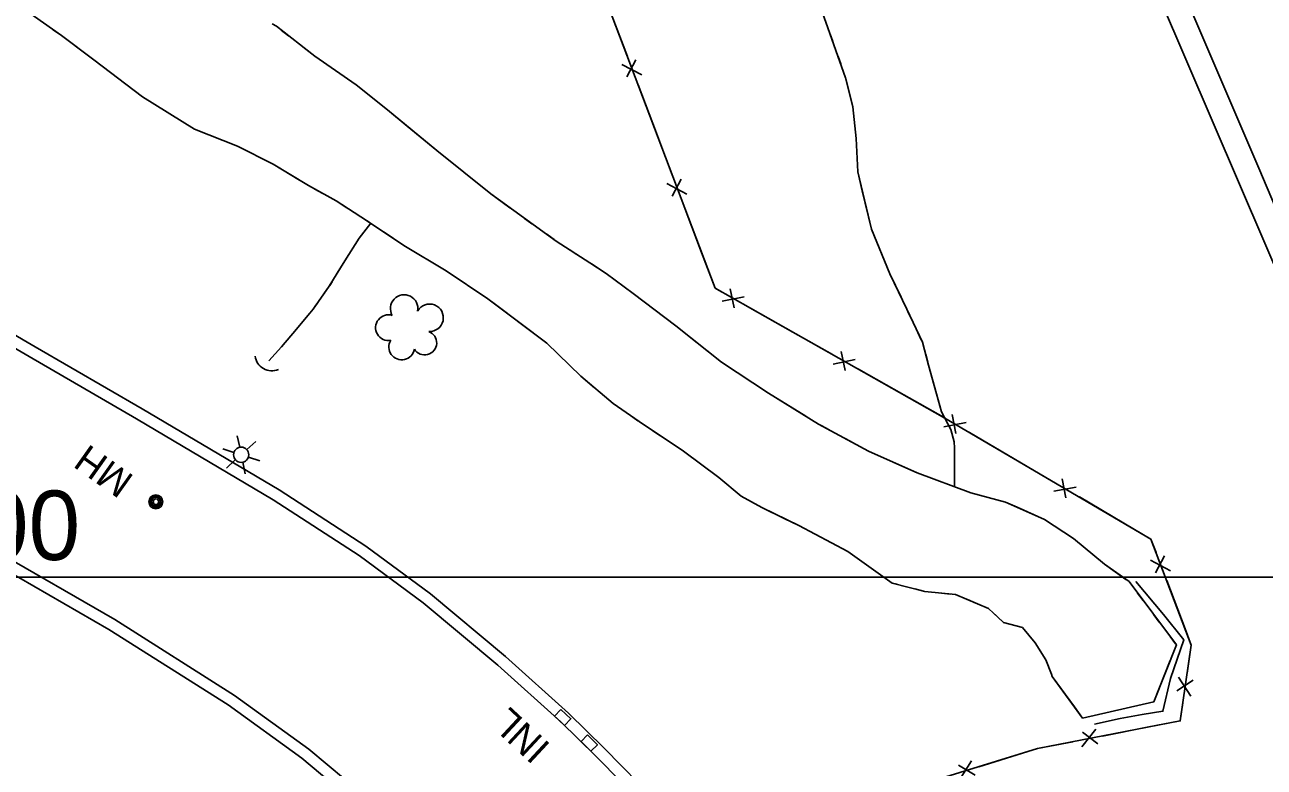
# Model space of a CAD drawing. Extents: x 353423 to 364002, y 127000 to 201942.
# Drawn here: x 361066.1 to 361334, y 147458.9 to 147619.5 of the extents above; entities that cross this region are included whole.
import ezdxf

# ---------------------------------------------------------------- set-up
doc = ezdxf.new("R2010")
doc.units = 0
for name, color, linetype in [('E_DTM_SlopeBottom', 7, 'Continuous'), ('E_DTM_SlopeTop', 7, 'Continuous'), ('E_FEN_Generic', 7, 'Continuous'), ('E_LAND_BrushLine', 7, 'Continuous'), ('E_LAND_TreeLine', 7, 'Continuous'), ('E_STRUCT_WingWall', 7, 'Continuous'), ('E_UTL_ETransformer', 7, 'Continuous')]:
    doc.layers.add(name, color=color, linetype=linetype)

msp = doc.modelspace()

# ---------------------------------------------------------------- linework, layer by layer
at = {"layer": 'E_DTM_SlopeBottom'}
for p, q in [((361198.2, 147611.89), (361196.25, 147608.19)), ((361195.15, 147610.91), (361199.44, 147608.61)), ((361204.9, 147585.14), (361209.19, 147582.83)), ((361207.95, 147586.11), (361206, 147582.41)), ((361216.82, 147559.68), (361221.6, 147560.66)), ((361218.54, 147562.38), (361219.4, 147558.29)), ((361242.53, 147548.82), (361243.39, 147544.73)), ((361240.81, 147546.11), (361245.58, 147547.09)), ((361266.53, 147535.23), (361267.33, 147531.12)), ((361264.77, 147532.55), (361269.56, 147533.45)), ((361290.3, 147521.28), (361291.1, 147517.17)), ((361288.53, 147518.6), (361293.32, 147519.5)), ((361312.46, 147504.68), (361310.51, 147500.98)), ((361309.41, 147503.7), (361313.71, 147501.4)), ((361318.62, 147477.77), (361315.12, 147475.49)), ((361315.48, 147478.4), (361318.12, 147474.3)), ((361297.58, 147467.16), (361294.58, 147463.32)), ((361298.03, 147463.99), (361294.71, 147466.54)), ((361271.51, 147457.24), (361267.94, 147459.42)), ((361270.73, 147460.35), (361268.16, 147456.2))]:
    msp.add_line(p, q, dxfattribs=at)
for points in [[(361183.11, 147647.58), (361215.29, 147562.52), (361264.98, 147534.42), (361309.5, 147508.28), (361318.23, 147485.35), (361315.83, 147468.95), (361284.99, 147462.97), (361255.41, 147453.81)], [(361192.86, 147621.8), (361196.35, 147612.59)], [(361198.65, 147606.5), (361202.61, 147596.03)], [(361202.61, 147596.03), (361206.1, 147586.82)], [(361208.4, 147580.73), (361212.36, 147570.25)], [(361212.36, 147570.25), (361215.29, 147562.52), (361216.66, 147561.74)], [(361222.33, 147558.54), (361232.08, 147553.02)], [(361232.08, 147553.02), (361240.65, 147548.17)], [(361246.32, 147544.97), (361256.07, 147539.46)], [(361256.07, 147539.46), (361264.64, 147534.61)], [(361270.26, 147531.32), (361279.92, 147525.65)], [(361279.92, 147525.65), (361288.41, 147520.66)], [(361294.03, 147517.37), (361303.68, 147511.7)], [(361303.68, 147511.7), (361309.5, 147508.28), (361310.61, 147505.38)], [(361306.23, 147499.12), (361312.24, 147491.93), (361316.58, 147486.48), (361313.76, 147478.12), (361312.09, 147471.06), (361307.6, 147470.32), (361302.88, 147469.44), (361297.31, 147468.27)], [(361312.92, 147499.3), (361316.91, 147488.83)], [(361316.91, 147488.83), (361318.23, 147485.35), (361317.35, 147479.29)], [(361316.4, 147472.85), (361315.83, 147468.95), (361308.71, 147467.57)], [(361181.95, 147471.45), (361180.59, 147469.99), (361182.79, 147467.95), (361184.15, 147469.41), (361181.95, 147471.45)], [(361308.71, 147467.57), (361299.04, 147465.69)], [(361187.73, 147465.91), (361186.33, 147464.48), (361188.47, 147462.38), (361189.87, 147463.81), (361187.73, 147465.91)], [(361292.64, 147464.45), (361284.99, 147462.97), (361281.74, 147461.96)], [(361281.74, 147461.96), (361272.33, 147459.05)]]:
    msp.add_lwpolyline(points, dxfattribs=at)
msp.add_arc((361119.5, 147548.26), 3.62, 186.8965, 293.136, dxfattribs=at)
at = {"layer": 'E_DTM_SlopeTop'}
for points in [[(361299.97, 147651.88), (361340.05, 147558.47), (361367.08, 147494.29), (361393.81, 147431.91), (361408.94, 147397.22)], [(361413.92, 147398.57), (361388.68, 147457.09), (361363.42, 147516.15), (361332.79, 147588.43), (361305.57, 147652.09)], [(361251.74, 147382.81), (361238.88, 147401.47), (361229.31, 147415.21), (361219.83, 147426.84), (361209.7, 147439.66), (361200.83, 147449.84), (361189.56, 147461.31), (361181.94, 147468.77), (361168.38, 147480.97), (361152.23, 147494.46), (361138.37, 147504.72), (361119.79, 147516.77), (361090.25, 147534.3), (361067.07, 147547.71), (361028.72, 147570.08), (360991.2, 147591.98), (360914.55, 147635.57), (360911.08, 147637.57)], [(361253.8, 147384.23), (361240.93, 147402.89), (361231.31, 147416.72), (361221.78, 147428.41), (361211.62, 147441.26), (361202.67, 147451.54), (361191.33, 147463.08), (361183.65, 147470.6), (361170.01, 147482.86), (361153.77, 147496.43), (361139.8, 147506.77), (361121.11, 147518.89), (361091.51, 147536.46), (361068.32, 147549.87), (361029.98, 147572.24), (360992.45, 147594.14), (360915.79, 147637.75)], [(361203.21, 147383.3), (361184.51, 147407.69), (361174.3, 147419.74), (361143.35, 147449.6), (361127.53, 147462.85), (361111.46, 147474.47), (361085.54, 147490.85), (361059.52, 147505.87), (361030.28, 147522.89), (360996.51, 147542.72), (360973.48, 147555.81), (360939.18, 147575.77), (360903.97, 147596.21), (360867.04, 147617.75), (360850.83, 147626.92)], [(361142.67, 147446.78), (361141.68, 147447.74), (361125.99, 147460.88), (361110.06, 147472.4), (361084.24, 147488.71), (361058.26, 147503.71), (361029.02, 147520.74), (360995.25, 147540.55), (360972.23, 147553.65), (360937.93, 147573.61), (360902.71, 147594.05), (360865.79, 147615.58), (360849.66, 147624.71)]]:
    msp.add_lwpolyline(points, dxfattribs=at)
at = {"layer": 'E_FEN_Generic'}
for centre, radius, start, end in [((361148.1, 147558.13), 2.97, 349.3412, 210.5751), ((361153.6, 147556.11), 2.97, 266.9921, 149.9653), ((361144.7, 147553.98), 2.78, 72.3121, 280.0851), ((361152.53, 147550.7), 2.61, 211.6973, 69.6299), ((361147.57, 147549.81), 2.78, 148.9891, 350.0002)]:
    msp.add_arc(centre, radius, start, end, dxfattribs=at)
at = {"layer": 'E_LAND_BrushLine'}
for p, q in [((361112.56, 147528.12), (361111.98, 147530.56)), ((361114.12, 147527.62), (361116.05, 147529.34)), ((361111.31, 147526.98), (361108.91, 147527.76)), ((361114.43, 147525.97), (361116.91, 147525.17)), ((361111.61, 147525.39), (361109.67, 147523.63)), ((361113.24, 147524.9), (361113.74, 147522.36))]:
    msp.add_line(p, q, dxfattribs=at)
msp.add_circle((361112.88, 147526.5), 1.64, dxfattribs=at)
at = {"layer": 'E_LAND_TreeLine'}
for p, q in [((358000, 147500), (363000, 147500)), ((359000, 147500), (363000, 147500)), ((360000, 147500), (362000, 147500))]:
    msp.add_line(p, q, dxfattribs=at)
at = {"layer": 'E_STRUCT_WingWall'}
for points in [[(361229.18, 147648.61), (361243.52, 147608.02), (361245.09, 147601.73), (361245.79, 147594.86), (361246.13, 147587.7), (361249.11, 147575.3), (361253.06, 147565.62), (361256.72, 147557.96), (361260.11, 147550.82), (361261.46, 147545.88), (361263.14, 147539.69), (361264.26, 147535.79), (361266.23, 147531.98), (361266.96, 147529.31), (361267.04, 147528), (361267.02, 147519.61)], [(361066.28, 147622.64), (361074.08, 147617.12), (361081.03, 147611.89), (361091.52, 147603.89), (361102.79, 147596.89), (361112.11, 147593.23), (361119.77, 147589.31), (361127.41, 147584.71), (361133.43, 147581.39), (361139.98, 147577.16), (361148.06, 147571.76), (361157.16, 147566.27), (361166.19, 147560.22), (361178.91, 147550.61), (361186.27, 147543.47), (361193.31, 147537.57), (361198.87, 147533.66), (361208.51, 147527.26), (361216.15, 147521.6), (361220.94, 147517.58), (361225.44, 147515.09), (361233.43, 147511.19), (361243.98, 147505.6), (361253.59, 147498.77), (361260.62, 147496.92), (361267.27, 147496.29), (361274.42, 147493.24), (361277.62, 147490.23), (361281.73, 147489.15), (361284.51, 147485.86), (361286.8, 147482.14), (361287.98, 147479.08), (361288.17, 147478.54), (361294.73, 147469.58), (361310.11, 147473.06), (361315.01, 147485.38), (361304.77, 147499.06), (361299.48, 147502.85), (361292.78, 147508.37), (361286.51, 147512.49), (361278.05, 147516.28), (361270.58, 147518.29), (361259.01, 147522.58), (361248.45, 147527.3), (361237.67, 147533.12), (361226.88, 147539.79), (361216.72, 147546.55), (361206.81, 147554.39), (361197.59, 147561.38), (361191.77, 147565.68), (361188.25, 147568.02), (361180.95, 147572.69), (361166.81, 147582.88), (361155.16, 147592.25), (361144.52, 147601.11), (361137.73, 147606.5), (361128.78, 147612.66), (361120.49, 147619.14), (361119.54, 147619.66)], [(361072.26, 147618.4), (361073.86, 147617.27)], [(361123.09, 147617.11), (361121.55, 147618.31)], [(361240.2, 147617.42), (361240.77, 147615.82)], [(361076.99, 147614.93), (361081.03, 147611.89), (361091.52, 147603.89), (361100.13, 147598.55)], [(361148.78, 147597.57), (361144.52, 147601.11), (361137.73, 147606.5), (361128.78, 147612.66), (361126.17, 147614.7)], [(361241.9, 147612.62), (361242.46, 147611.02)], [(361243.57, 147607.82), (361245.09, 147601.73), (361245.79, 147594.86), (361246.13, 147587.7), (361247.12, 147583.57)], [(361100.13, 147598.55), (361102.79, 147596.89), (361112.11, 147593.23), (361119.77, 147589.31), (361125.45, 147585.89)], [(361170.97, 147579.89), (361166.81, 147582.88), (361155.16, 147592.25), (361148.78, 147597.57)], [(361128.83, 147583.93), (361130.55, 147582.99)], [(361247.12, 147583.57), (361249.11, 147575.3), (361253.06, 147565.62), (361255.49, 147560.55)], [(361133.95, 147581.06), (361135.6, 147579.99)], [(361138.88, 147577.87), (361139.98, 147577.16), (361140.52, 147576.8)], [(361175.73, 147576.46), (361174.14, 147577.6)], [(361118.83, 147546.81), (361121.56, 147549.87), (361124.8, 147553.63), (361128.41, 147557.98), (361131.9, 147562.92), (361135.26, 147568.43), (361138.41, 147573.34), (361140.88, 147576.55)], [(361133.49, 147565.52), (361135.26, 147568.43), (361138.41, 147573.34), (361140.88, 147576.55)], [(361143.77, 147574.62), (361148.06, 147571.76), (361157.16, 147566.27), (361166.19, 147560.22), (361167.57, 147559.18)], [(361180.49, 147573.02), (361178.91, 147574.17)], [(361185.42, 147569.83), (361183.77, 147570.89)], [(361211.44, 147550.73), (361206.81, 147554.39), (361197.59, 147561.38), (361191.77, 147565.68), (361188.71, 147567.71)], [(361132.03, 147563.13), (361132.51, 147563.92)], [(361130.42, 147560.83), (361130.96, 147561.59)], [(361128.8, 147558.54), (361129.34, 147559.3)], [(361167.57, 147559.18), (361178.91, 147550.61), (361186.27, 147543.47), (361189.27, 147540.96)], [(361118.83, 147546.81), (361121.56, 147549.87), (361124.8, 147553.63), (361127.65, 147557.07)], [(361256.95, 147557.49), (361257.67, 147555.96)], [(361259.13, 147552.9), (361259.86, 147551.36)], [(361234.91, 147534.83), (361226.88, 147539.79), (361216.72, 147546.55), (361211.44, 147550.73)], [(361260.84, 147548.15), (361261.29, 147546.52)], [(361262.17, 147543.26), (361263.14, 147539.69), (361264.26, 147535.79), (361266.23, 147531.98), (361266.96, 147529.31), (361267.04, 147528), (361267.02, 147519.61)], [(361192.27, 147538.44), (361193.31, 147537.57), (361193.8, 147537.23)], [(361197, 147534.98), (361198.6, 147533.85)], [(361201.86, 147531.68), (361203.49, 147530.6)], [(361239.98, 147531.88), (361238.26, 147532.81)], [(361245.15, 147529.08), (361243.42, 147530.01)], [(361206.75, 147528.43), (361208.51, 147527.26), (361216.15, 147521.6), (361220.94, 147517.58), (361225.44, 147515.09), (361230.26, 147512.74)], [(361250.38, 147526.43), (361248.59, 147527.23)], [(361280.58, 147515.15), (361278.05, 147516.28), (361270.58, 147518.29), (361259.01, 147522.58), (361253.96, 147524.84)], [(361304.11, 147499.54), (361299.48, 147502.85), (361292.78, 147508.37), (361286.51, 147512.49), (361280.58, 147515.15)], [(361230.26, 147512.74), (361233.43, 147511.19), (361243.98, 147505.6), (361253.59, 147498.77), (361254.67, 147498.49)], [(361258.45, 147497.49), (361260.35, 147496.99)], [(361264.23, 147496.58), (361266.18, 147496.39)], [(361307.8, 147495.01), (361306.63, 147496.58)], [(361269.87, 147495.18), (361271.67, 147494.41)], [(361275.09, 147492.6), (361277.62, 147490.23), (361281.73, 147489.15), (361284.51, 147485.86), (361286.8, 147482.14), (361287.98, 147479.08), (361288.17, 147478.54), (361292.97, 147471.98)], [(361311.32, 147490.31), (361310.15, 147491.88)], [(361314.84, 147485.61), (361313.66, 147487.18)], [(361292.97, 147471.98), (361294.73, 147469.58), (361310.11, 147473.06), (361313.67, 147482.01)]]:
    msp.add_lwpolyline(points, dxfattribs=at)
at = {"layer": 'E_UTL_ETransformer'}
for centre, radius in [((361094.42, 147516.33), 1.5), ((361094.41, 147516.34), 1.22), ((361094.43, 147516.34), 0.968), ((361094.45, 147516.33), 0.605)]:
    msp.add_circle(centre, radius, dxfattribs=at)

# ---------------------------------------------------------------- texts
at = {"layer": 'E_DTM_SlopeBottom'}
msp.add_text('INL', height=6, rotation=137.0641, dxfattribs=at).set_placement((361179.99, 147463.7))
at = {"layer": 'E_LAND_TreeLine'}
msp.add_text('  147500  ', height=15, dxfattribs=at).set_placement((361000, 147503.75))
at = {"layer": 'E_UTL_ETransformer'}
msp.add_text('MH', height=6, rotation=144.6507, dxfattribs=at).set_placement((361089.96, 147521.75))

doc.saveas('drawing.dxf')
